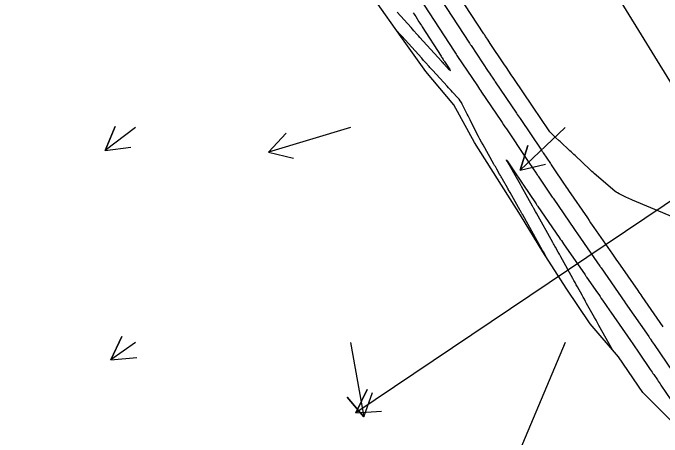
# Model space of a CAD drawing. Extents: x 954385 to 988206, y 1868364 to 1924553.
# Drawn here: x 956428.6 to 956579.6, y 1921747 to 1921845.6 of the extents above; entities that cross this region are included whole.
import ezdxf

# ---------------------------------------------------------------- set-up
doc = ezdxf.new("R2010")
doc.units = 0
for name, color, linetype in [('Default', 7, 'Continuous'), ('Ex_Minor Contours', 7, 'Continuous'), ('Perimeter', 7, 'Continuous'), ('Slopes', 7, 'Continuous')]:
    doc.layers.add(name, color=color, linetype=linetype)

msp = doc.modelspace()

# ---------------------------------------------------------------- linework, layer by layer
at = {"layer": 'Default'}
msp.add_line((957221.14, 1920784.24), (956045.8, 1922705.18), dxfattribs=at)
at = {"layer": 'Ex_Minor Contours'}
for points in [[(956582.19, 1921798.08), (956572.78, 1921802.04), (956572.42, 1921802.19), (956572.07, 1921802.35), (956571.72, 1921802.51), (956571.36, 1921802.67), (956569.96, 1921803.33), (956569.62, 1921803.51), (956569.29, 1921803.71), (956568.97, 1921803.93), (956568.67, 1921804.17), (956563.85, 1921808.27), (956563.59, 1921808.49), (956563.33, 1921808.72), (956563.08, 1921808.95), (956562.83, 1921809.19), (956559.39, 1921812.41), (956559.09, 1921812.69), (956558.79, 1921812.97), (956558.49, 1921813.26), (956558.18, 1921813.54), (956555.89, 1921815.69), (956555.7, 1921815.87), (956554.87, 1921816.65), (956553.88, 1921817.57), (956553.69, 1921817.76), (956553.52, 1921817.96), (956553.35, 1921818.16), (956553.2, 1921818.38), (956549.65, 1921823.63), (956549.5, 1921823.86), (956545.13, 1921830.35), (956544.56, 1921831.2), (956543.98, 1921832.05), (956543.41, 1921832.9), (956542.84, 1921833.75), (956539.67, 1921838.5), (956539.42, 1921838.87), (956539.17, 1921839.25), (956538.67, 1921839.99), (956538.54, 1921840.18), (956538.42, 1921840.37), (956538.3, 1921840.56), (956538.17, 1921840.74), (956527.87, 1921856.56)], [(956524.14, 1921854.95), (956534.82, 1921838.56), (956534.91, 1921838.42), (956535.01, 1921838.28), (956535.1, 1921838.14), (956535.19, 1921838), (956539.21, 1921831.99), (956539.48, 1921831.59), (956539.75, 1921831.18), (956540.3, 1921830.37), (956540.43, 1921830.16), (956540.57, 1921829.96), (956540.71, 1921829.76), (956540.84, 1921829.56), (956545.74, 1921822.29), (956545.95, 1921821.98), (956546.17, 1921821.66), (956546.38, 1921821.35), (956546.59, 1921821.03), (956551.55, 1921813.66), (956551.66, 1921813.51), (956551.76, 1921813.36), (956551.86, 1921813.21), (956551.96, 1921813.06), (956553.66, 1921810.54), (956553.83, 1921810.29), (956554, 1921810.04), (956554.17, 1921809.79), (956554.33, 1921809.54), (956556.85, 1921805.8), (956557.1, 1921805.43), (956557.36, 1921805.06), (956557.61, 1921804.69), (956557.86, 1921804.32), (956562.27, 1921797.9), (956562.64, 1921797.35), (956563.02, 1921796.81), (956563.4, 1921796.26), (956563.78, 1921795.71), (956568.12, 1921789.46), (956568.42, 1921789.02), (956568.73, 1921788.57), (956569.04, 1921788.13), (956569.34, 1921787.69), (956573.97, 1921781.01), (956574.2, 1921780.67), (956574.43, 1921780.34), (956574.67, 1921780.01), (956574.9, 1921779.67), (956579.83, 1921772.56)], [(956520.77, 1921852.8), (956531.27, 1921836.69), (956531.43, 1921836.44), (956531.6, 1921836.19), (956531.76, 1921835.95), (956531.92, 1921835.7), (956536.67, 1921828.61), (956536.91, 1921828.24), (956537.16, 1921827.87), (956537.4, 1921827.51), (956537.65, 1921827.14), (956542.09, 1921820.56), (956542.42, 1921820.07), (956542.75, 1921819.57), (956543.09, 1921819.08), (956543.42, 1921818.59), (956548.04, 1921811.74), (956548.19, 1921811.5), (956548.35, 1921811.27), (956548.5, 1921811.04), (956548.66, 1921810.81), (956550.34, 1921808.32), (956550.46, 1921808.14), (956550.58, 1921807.95), (956550.71, 1921807.77), (956550.83, 1921807.59), (956553.62, 1921803.45), (956553.78, 1921803.21), (956553.94, 1921802.97), (956554.1, 1921802.74), (956554.27, 1921802.5), (956559.24, 1921795.25), (956559.42, 1921794.98), (956559.61, 1921794.72), (956559.79, 1921794.45), (956559.98, 1921794.18), (956565.18, 1921786.68), (956565.25, 1921786.59), (956565.32, 1921786.49), (956565.39, 1921786.39), (956565.45, 1921786.29), (956570.96, 1921778.34), (956571.02, 1921778.25), (956571.08, 1921778.16), (956576.52, 1921770.33), (956576.63, 1921770.18), (956576.73, 1921770.02), (956576.84, 1921769.87), (956576.94, 1921769.72), (956577.36, 1921769.1), (956577.57, 1921768.8), (956577.78, 1921768.49), (956582.04, 1921762.24)], [(956521.74, 1921845.61), (956521.93, 1921845.31), (956522.12, 1921845.02), (956522.31, 1921844.72), (956523.07, 1921843.53), (956523.26, 1921843.23), (956523.45, 1921842.94), (956523.64, 1921842.64), (956523.84, 1921842.34), (956528.23, 1921835.49), (956528.35, 1921835.3), (956528.48, 1921835.1), (956528.73, 1921834.71), (956528.79, 1921834.61), (956528.86, 1921834.52), (956528.92, 1921834.42), (956528.98, 1921834.32), (956530.22, 1921832.43), (956530.35, 1921832.22), (956530.38, 1921832.13), (956530.31, 1921832.18), (956530.13, 1921832.36), (956528.85, 1921833.75), (956528.67, 1921833.95), (956528.5, 1921834.14), (956528.45, 1921834.19), (956528.41, 1921834.24), (956528.36, 1921834.29), (956528.32, 1921834.34), (956523.3, 1921839.89), (956522.96, 1921840.27), (956522.61, 1921840.65), (956521.92, 1921841.41), (956521.58, 1921841.79), (956521.24, 1921842.17), (956517.98, 1921845.78)], [(956552.73, 1921788.74), (956552.03, 1921790), (956552.02, 1921790.03), (956552, 1921790.06), (956551.99, 1921790.09), (956551.97, 1921790.12), (956551.84, 1921790.35), (956547.22, 1921798.62), (956547.17, 1921798.71), (956547.12, 1921798.8), (956547.07, 1921798.88), (956547.02, 1921798.97), (956546.68, 1921799.58), (956546.63, 1921799.66), (956544.26, 1921803.84), (956544.15, 1921804.02), (956544.05, 1921804.2), (956543.85, 1921804.56), (956543.8, 1921804.65), (956543.75, 1921804.74), (956543.69, 1921804.83), (956543.64, 1921804.92), (956542.51, 1921806.91), (956542.35, 1921807.21), (956542.18, 1921807.5), (956542.01, 1921807.79), (956541.85, 1921808.08), (956541.18, 1921809.26), (956541.02, 1921809.55), (956540.85, 1921809.84), (956540.68, 1921810.13), (956540.52, 1921810.43), (956537.99, 1921814.88), (956537.62, 1921815.54), (956537.26, 1921816.21), (956536.91, 1921816.88), (956536.56, 1921817.56), (956534.97, 1921820.73), (956534.75, 1921821.18), (956534.53, 1921821.62), (956534.3, 1921822.07), (956534.08, 1921822.51), (956533.15, 1921824.36), (956532.94, 1921824.76), (956532.69, 1921825.14), (956532.43, 1921825.5), (956532.13, 1921825.84), (956530.9, 1921827.18), (956530.59, 1921827.52), (956530.28, 1921827.85), (956529.97, 1921828.19), (956529.66, 1921828.53), (956526.27, 1921832.21), (956526.06, 1921832.44), (956525.85, 1921832.68), (956525.63, 1921832.91), (956525.42, 1921833.14), (956524.58, 1921834.08), (956524.15, 1921834.55), (956523.73, 1921835.02), (956519.08, 1921840.15), (956518.71, 1921840.57), (956517.94, 1921841.41)], [(956568, 1921767.38), (956564.94, 1921772.9), (956564.6, 1921773.51), (956564.27, 1921774.12), (956563.93, 1921774.73), (956563.59, 1921775.34), (956562.09, 1921778.03), (956561.83, 1921778.52), (956561.56, 1921779), (956561.29, 1921779.48), (956561.02, 1921779.97), (956559.95, 1921781.9), (956559.68, 1921782.39), (956559.41, 1921782.87), (956559.14, 1921783.36), (956558.87, 1921783.84), (956556.07, 1921788.9), (956555.77, 1921789.45), (956555.47, 1921789.99), (956554.86, 1921791.08), (956554.71, 1921791.36), (956554.56, 1921791.63), (956554.41, 1921791.9), (956554.26, 1921792.17), (956550.42, 1921799.03), (956550.2, 1921799.43), (956549.82, 1921800.1), (956549.75, 1921800.23), (956549.68, 1921800.36), (956549.6, 1921800.5), (956549.53, 1921800.63), (956546.92, 1921805.22), (956546.74, 1921805.54), (956546.67, 1921805.67), (956544.8, 1921808.96), (956544.73, 1921809.09), (956543.56, 1921811.14), (956543.45, 1921811.34), (956543.42, 1921811.41), (956543.47, 1921811.36), (956543.6, 1921811.17), (956544.86, 1921809.3), (956545.01, 1921809.07), (956547.09, 1921805.98), (956547.21, 1921805.81), (956547.25, 1921805.75), (956550.32, 1921801.2), (956550.42, 1921801.04), (956550.53, 1921800.89), (956550.64, 1921800.73), (956550.74, 1921800.57), (956555.7, 1921793.35), (956555.95, 1921792.99), (956556.2, 1921792.63), (956556.45, 1921792.27), (956556.7, 1921791.91), (956561.72, 1921784.66), (956561.82, 1921784.53), (956561.91, 1921784.4), (956562, 1921784.27), (956562.09, 1921784.14), (956564.6, 1921780.51), (956564.9, 1921780.08), (956565.2, 1921779.64), (956565.5, 1921779.21), (956565.8, 1921778.77), (956567.51, 1921776.31), (956567.56, 1921776.24), (956567.61, 1921776.17), (956567.66, 1921776.09), (956567.71, 1921776.02), (956572.31, 1921769.39), (956572.81, 1921768.66), (956573.32, 1921767.93), (956573.82, 1921767.2), (956574.32, 1921766.47), (956576.9, 1921762.68), (956577.11, 1921762.38), (956577.32, 1921762.08), (956577.52, 1921761.78), (956577.73, 1921761.48), (956578.55, 1921760.27), (956578.76, 1921759.97), (956578.96, 1921759.67), (956579.17, 1921759.36), (956579.37, 1921759.06), (956584.02, 1921752.21)]]:
    msp.add_lwpolyline(points, dxfattribs=at)
at = {"layer": 'Perimeter'}
msp.add_lwpolyline([(956582.43, 1921750.06), (956575.16, 1921757.34), (956569.52, 1921765.61), (956562.92, 1921773.29), (956557.3, 1921781.58), (956551.92, 1921790.01), (956546.7, 1921798.54), (956541.31, 1921806.97), (956536.03, 1921815.46), (956531.2, 1921824.23), (956524.69, 1921831.97), (956518.86, 1921840.13), (956513.04, 1921848.29)], dxfattribs=at)
at = {"layer": 'Slopes'}
for points in [[(956457.13, 1921818.93), (956450.09, 1921813.61), (956452.43, 1921819.14), (956450.09, 1921813.61), (956456.05, 1921814.35)], [(956507.13, 1921818.93), (956488.08, 1921813.23), (956492.2, 1921817.59), (956488.08, 1921813.23), (956493.92, 1921811.84)], [(956607.13, 1921818.93), (956508.4, 1921752.62), (956511.04, 1921758), (956508.4, 1921752.62), (956514.39, 1921753.02)], [(956557.13, 1921818.93), (956546.66, 1921809.04), (956548.38, 1921814.79), (956546.66, 1921809.04), (956552.5, 1921810.43)], [(956457.13, 1921768.93), (956451.42, 1921764.89), (956453.94, 1921770.34), (956451.42, 1921764.89), (956457.4, 1921765.44)], [(956507.13, 1921768.93), (956510.25, 1921751.68), (956506.38, 1921756.26), (956510.25, 1921751.68), (956512.28, 1921757.32)], [(956557.13, 1921768.93), (956544.07, 1921738.06), (956543.33, 1921744.02), (956544.07, 1921738.06), (956548.86, 1921741.68)]]:
    msp.add_lwpolyline(points, dxfattribs=at)

doc.saveas('drawing.dxf')
